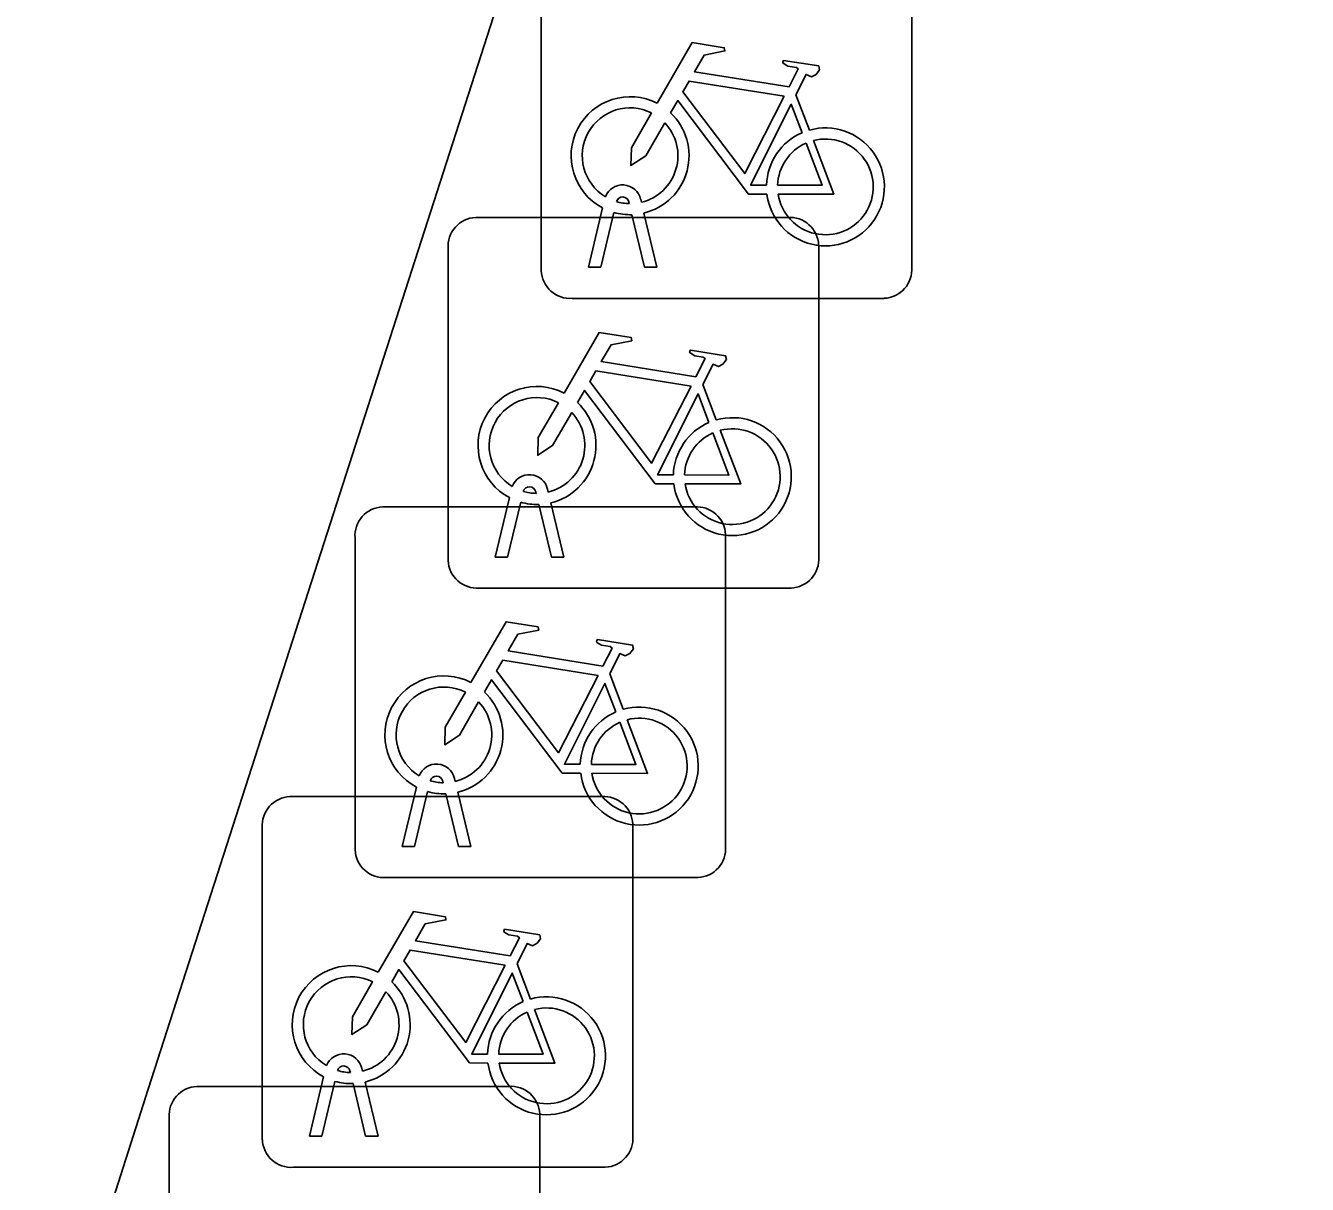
# Model space of a CAD drawing. Extents: x 161087 to 161922, y 382574 to 383873.
# Drawn here: x 161128.223 to 161131.679, y 383424.307 to 383427.43 of the extents above; entities that cross this region are included whole.
import ezdxf

# ---------------------------------------------------------------- set-up
doc = ezdxf.new("R2010")
doc.units = 0
doc.layers.add('IMGEO_Fietsenrek', color=7, linetype='Continuous')
doc.layers.add('IMGEO_Fietspad_gesloten', color=7, linetype='Continuous')

msp = doc.modelspace()

# ---------------------------------------------------------------- linework, layer by layer
at = {"layer": 'IMGEO_Fietsenrek'}
for p, q in [((161129.6135, 383426.7699), (161129.6135, 383427.6108)), ((161129.6135, 383427.6108), (161129.6135, 383426.7699)), ((161130.6125, 383427.6201), (161130.6125, 383426.7792)), ((161130.6125, 383426.7792), (161130.6125, 383427.6201)), ((161130.3002, 383427.2442), (161130.3365, 383427.149)), ((161129.8509, 383426.9509), (161129.8499, 383426.9552)), ((161129.8816, 383426.9624), (161129.8834, 383426.9545)), ((161129.4369, 383426.9135), (161130.2778, 383426.9135)), ((161130.2778, 383426.9135), (161129.4369, 383426.9135)), ((161129.7405, 383426.7793), (161129.7788, 383426.9393)), ((161129.8092, 383426.9271), (161129.7739, 383426.7793)), ((161129.892, 383426.7793), (161129.8581, 383426.921)), ((161129.8904, 383426.9253), (161129.9254, 383426.7793)), ((161129.3625, 383425.9889), (161129.3625, 383426.8298)), ((161129.3625, 383426.8298), (161129.3625, 383425.9889)), ((161130.3615, 383426.8391), (161130.3615, 383425.9982)), ((161130.3615, 383425.9982), (161130.3615, 383426.8391)), ((161129.7739, 383426.7793), (161129.7405, 383426.7793)), ((161129.9254, 383426.7793), (161129.892, 383426.7793)), ((161130.5381, 383426.6955), (161129.6972, 383426.6955)), ((161129.6972, 383426.6955), (161130.5381, 383426.6955)), ((161130.0492, 383426.4632), (161130.0855, 383426.368)), ((161129.4895, 383425.9983), (161129.5278, 383426.1583)), ((161129.5999, 383426.1699), (161129.5989, 383426.1742)), ((161129.6306, 383426.1814), (161129.6324, 383426.1735)), ((161129.1859, 383426.1335), (161130.0268, 383426.1335)), ((161130.0268, 383426.1335), (161129.1859, 383426.1335)), ((161129.5582, 383426.1461), (161129.5229, 383425.9983)), ((161129.641, 383425.9983), (161129.6071, 383426.14)), ((161129.6394, 383426.1443), (161129.6744, 383425.9983)), ((161129.1115, 383425.2089), (161129.1115, 383426.0498)), ((161129.1115, 383426.0498), (161129.1115, 383425.2089)), ((161130.1105, 383426.0591), (161130.1105, 383425.2182)), ((161130.1105, 383425.2182), (161130.1105, 383426.0591)), ((161129.5229, 383425.9983), (161129.4895, 383425.9983)), ((161129.6744, 383425.9983), (161129.641, 383425.9983)), ((161130.2871, 383425.9145), (161129.4462, 383425.9145)), ((161129.4462, 383425.9145), (161130.2871, 383425.9145)), ((161129.7982, 383425.6832), (161129.8345, 383425.588)), ((161129.3489, 383425.3899), (161129.3479, 383425.3942)), ((161129.3796, 383425.4014), (161129.3814, 383425.3935)), ((161129.2385, 383425.2183), (161129.2768, 383425.3783)), ((161129.3072, 383425.3661), (161129.2719, 383425.2183)), ((161129.39, 383425.2183), (161129.3561, 383425.36)), ((161129.3884, 383425.3643), (161129.4234, 383425.2183)), ((161128.9359, 383425.3525), (161129.7768, 383425.3525)), ((161129.7768, 383425.3525), (161128.9359, 383425.3525)), ((161128.8615, 383424.4279), (161128.8615, 383425.2688)), ((161128.8615, 383425.2688), (161128.8615, 383424.4279)), ((161129.8605, 383425.2781), (161129.8605, 383424.4372)), ((161129.8605, 383424.4372), (161129.8605, 383425.2781)), ((161129.2719, 383425.2183), (161129.2385, 383425.2183)), ((161129.4234, 383425.2183), (161129.39, 383425.2183)), ((161130.0361, 383425.1345), (161129.1952, 383425.1345)), ((161129.1952, 383425.1345), (161130.0361, 383425.1345)), ((161129.5482, 383424.9022), (161129.5845, 383424.807)), ((161128.9885, 383424.4373), (161129.0268, 383424.5973)), ((161129.0989, 383424.6089), (161129.0979, 383424.6132)), ((161129.1296, 383424.6204), (161129.1314, 383424.6125)), ((161128.6849, 383424.5715), (161129.5258, 383424.5715)), ((161129.5258, 383424.5715), (161128.6849, 383424.5715)), ((161129.0572, 383424.5851), (161129.0219, 383424.4373)), ((161129.14, 383424.4373), (161129.1061, 383424.579)), ((161129.1384, 383424.5833), (161129.1734, 383424.4373)), ((161129.6095, 383424.4971), (161129.6095, 383423.6562)), ((161129.6095, 383423.6562), (161129.6095, 383424.4971)), ((161128.6105, 383423.6469), (161128.6105, 383424.4878)), ((161128.6105, 383424.4878), (161128.6105, 383423.6469)), ((161129.0219, 383424.4373), (161128.9885, 383424.4373)), ((161129.1734, 383424.4373), (161129.14, 383424.4373)), ((161129.7861, 383424.3535), (161128.9452, 383424.3535)), ((161128.9452, 383424.3535), (161129.7861, 383424.3535))]:
    msp.add_line(p, q, dxfattribs=at)
for points in [[(161129.9261, 383427.2212), (161130.0208, 383427.3847), (161130.107, 383427.3709), (161130.1087, 383427.3622), (161130.0526, 383427.3513), (161130.0264, 383427.306), (161130.2816, 383427.2652)], [(161130.2816, 383427.2652), (161130.3066, 383427.314), (161130.3015, 383427.318), (161130.2783, 383427.3217), (161130.2656, 383427.3292), (161130.2646, 383427.3323), (161130.2668, 383427.3369), (161130.3616, 383427.3218), (161130.3639, 383427.3115), (161130.3545, 383427.2991), (161130.3421, 383427.2927), (161130.3276, 383427.2989), (161130.3002, 383427.2442)], [(161130.2687, 383427.24), (161130.0119, 383427.281), (161129.9952, 383427.2522), (161130.1622, 383427.0319), (161130.2687, 383427.24)], [(161130.2218, 383426.9765), (161130.1721, 383426.9766), (161129.9814, 383427.2283), (161129.9624, 383427.1955)], [(161129.9468, 383427.1687), (161129.8952, 383427.0795), (161129.8553, 383427.0535), (161129.8565, 383427.101), (161129.911, 383427.1952)], [(161130.3167, 383427.142), (161130.2874, 383427.2188), (161130.178, 383427.0007), (161130.2207, 383427.0006)], [(161130.3472, 383427.1208), (161130.4022, 383426.9762), (161130.2521, 383426.9765)], [(161130.2507, 383427.0005), (161130.3706, 383427.0003), (161130.3274, 383427.1139)], [(161129.6751, 383426.4402), (161129.7698, 383426.6037), (161129.856, 383426.5899), (161129.8577, 383426.5812), (161129.8016, 383426.5703), (161129.7754, 383426.525), (161130.0306, 383426.4842)], [(161130.0306, 383426.4842), (161130.0556, 383426.533), (161130.0505, 383426.537), (161130.0273, 383426.5407), (161130.0146, 383426.5482), (161130.0136, 383426.5513), (161130.0158, 383426.5559), (161130.1106, 383426.5408), (161130.1129, 383426.5305), (161130.1035, 383426.5181), (161130.0911, 383426.5117), (161130.0766, 383426.5179), (161130.0492, 383426.4632)], [(161130.0177, 383426.459), (161129.7609, 383426.5), (161129.7442, 383426.4712), (161129.9112, 383426.2509), (161130.0177, 383426.459)], [(161129.9708, 383426.1955), (161129.9211, 383426.1956), (161129.7304, 383426.4473), (161129.7114, 383426.4145)], [(161130.0657, 383426.361), (161130.0364, 383426.4378), (161129.927, 383426.2197), (161129.9697, 383426.2196)], [(161129.6958, 383426.3877), (161129.6442, 383426.2985), (161129.6043, 383426.2725), (161129.6055, 383426.32), (161129.66, 383426.4142)], [(161129.9997, 383426.2195), (161130.1196, 383426.2193), (161130.0764, 383426.3329)], [(161130.0962, 383426.3398), (161130.1512, 383426.1952), (161130.0011, 383426.1955)], [(161129.4241, 383425.6602), (161129.5188, 383425.8237), (161129.605, 383425.8099), (161129.6067, 383425.8012), (161129.5506, 383425.7903), (161129.5244, 383425.745), (161129.7796, 383425.7042)], [(161129.7796, 383425.7042), (161129.8046, 383425.753), (161129.7995, 383425.757), (161129.7763, 383425.7607), (161129.7636, 383425.7682), (161129.7626, 383425.7713), (161129.7648, 383425.7759), (161129.8596, 383425.7608), (161129.8619, 383425.7505), (161129.8525, 383425.7381), (161129.8401, 383425.7317), (161129.8256, 383425.7379), (161129.7982, 383425.6832)], [(161129.7667, 383425.679), (161129.5099, 383425.72), (161129.4932, 383425.6912), (161129.6602, 383425.4709), (161129.7667, 383425.679)], [(161129.7198, 383425.4155), (161129.6701, 383425.4156), (161129.4794, 383425.6673), (161129.4604, 383425.6345)], [(161129.4448, 383425.6077), (161129.3932, 383425.5185), (161129.3533, 383425.4925), (161129.3545, 383425.54), (161129.409, 383425.6342)], [(161129.8147, 383425.581), (161129.7854, 383425.6578), (161129.676, 383425.4397), (161129.7187, 383425.4396)], [(161129.7487, 383425.4395), (161129.8686, 383425.4393), (161129.8254, 383425.5529)], [(161129.8452, 383425.5598), (161129.9002, 383425.4152), (161129.7501, 383425.4155)], [(161129.1741, 383424.8792), (161129.2688, 383425.0427), (161129.355, 383425.0289), (161129.3567, 383425.0202), (161129.3006, 383425.0093), (161129.2744, 383424.964), (161129.5296, 383424.9232)], [(161129.5296, 383424.9232), (161129.5546, 383424.972), (161129.5495, 383424.976), (161129.5263, 383424.9797), (161129.5136, 383424.9872), (161129.5126, 383424.9903), (161129.5148, 383424.9949), (161129.6096, 383424.9798), (161129.6119, 383424.9695), (161129.6025, 383424.9571), (161129.5901, 383424.9507), (161129.5756, 383424.9569), (161129.5482, 383424.9022)], [(161129.5167, 383424.898), (161129.2599, 383424.939), (161129.2432, 383424.9102), (161129.4102, 383424.6899), (161129.5167, 383424.898)], [(161129.4698, 383424.6345), (161129.4201, 383424.6346), (161129.2294, 383424.8863), (161129.2104, 383424.8535)], [(161129.5647, 383424.8), (161129.5354, 383424.8768), (161129.426, 383424.6587), (161129.4687, 383424.6586)], [(161129.1948, 383424.8267), (161129.1432, 383424.7375), (161129.1033, 383424.7115), (161129.1045, 383424.759), (161129.159, 383424.8532)], [(161129.4987, 383424.6585), (161129.6186, 383424.6583), (161129.5754, 383424.7719)], [(161129.5952, 383424.7788), (161129.6502, 383424.6342), (161129.5001, 383424.6345)]]:
    msp.add_lwpolyline(points, dxfattribs=at)
for centre, radius, start, end in [((161129.8531, 383427.0799), 0.159, 62.6766, 242.1369), ((161129.8531, 383427.0799), 0.129, 63.3192, 238.903), ((161129.8531, 383427.0799), 0.159, 283.5766, 46.6042), ((161129.8531, 383427.0799), 0.129, 283.6043, 43.4302), ((161130.3797, 383426.9959), 0.159, 187.0065, 105.7708), ((161130.3797, 383426.9959), 0.159, 113.3408, 178.3217), ((161130.3797, 383426.9959), 0.129, 188.6715, 104.5883), ((161130.3797, 383426.9959), 0.129, 113.923, 177.9556), ((161129.8329, 383426.9513), 0.0499, 12.8025, 158.6934), ((161129.8329, 383426.9513), 0.0174, 12.8025, 163.4502), ((161129.8531, 383427.0799), 0.129, 253.415, 269.0204), ((161129.4402, 383426.8356), 0.0779, 92.4484, 184.2845), ((161129.4402, 383426.8356), 0.0779, 92.4484, 184.2845), ((161129.8531, 383427.0799), 0.159, 253.9967, 271.7867), ((161130.2836, 383426.8358), 0.0779, 2.4484, 94.2845), ((161130.2836, 383426.8358), 0.0779, 2.4484, 94.2845), ((161130.5348, 383426.7734), 0.0779, 272.4484, 4.2845), ((161130.5348, 383426.7734), 0.0779, 272.4484, 4.2845), ((161129.6914, 383426.7732), 0.0779, 182.4484, 274.2845), ((161129.6914, 383426.7732), 0.0779, 182.4484, 274.2845), ((161129.6021, 383426.2989), 0.159, 62.6766, 242.1369), ((161129.6021, 383426.2989), 0.129, 63.3192, 238.903), ((161129.6021, 383426.2989), 0.159, 283.5766, 46.6042), ((161129.6021, 383426.2989), 0.129, 283.6043, 43.4302), ((161130.1287, 383426.2149), 0.159, 113.3408, 178.3217), ((161130.1287, 383426.2149), 0.159, 187.0065, 105.7708), ((161130.1287, 383426.2149), 0.129, 113.923, 177.9556), ((161130.1287, 383426.2149), 0.129, 188.6715, 104.5883), ((161129.5819, 383426.1703), 0.0499, 12.8025, 158.6934), ((161129.5819, 383426.1703), 0.0174, 12.8025, 163.4502), ((161129.6021, 383426.2989), 0.129, 253.415, 269.0204), ((161129.1892, 383426.0556), 0.0779, 92.4484, 184.2845), ((161129.1892, 383426.0556), 0.0779, 92.4484, 184.2845), ((161129.6021, 383426.2989), 0.159, 253.9967, 271.7867), ((161130.0326, 383426.0558), 0.0779, 2.4484, 94.2845), ((161130.0326, 383426.0558), 0.0779, 2.4484, 94.2845), ((161129.4404, 383425.9922), 0.0779, 182.4484, 274.2845), ((161129.4404, 383425.9922), 0.0779, 182.4484, 274.2845), ((161130.2838, 383425.9924), 0.0779, 272.4484, 4.2845), ((161130.2838, 383425.9924), 0.0779, 272.4484, 4.2845), ((161129.3511, 383425.5189), 0.159, 62.6766, 242.1369), ((161129.3511, 383425.5189), 0.129, 63.3192, 238.903), ((161129.3511, 383425.5189), 0.159, 283.5766, 46.6042), ((161129.3511, 383425.5189), 0.129, 283.6043, 43.4302), ((161129.8777, 383425.4349), 0.159, 113.3408, 178.3217), ((161129.8777, 383425.4349), 0.159, 187.0065, 105.7708), ((161129.8777, 383425.4349), 0.129, 188.6715, 104.5883), ((161129.8777, 383425.4349), 0.129, 113.923, 177.9556), ((161129.3309, 383425.3903), 0.0499, 12.8025, 158.6934), ((161129.3309, 383425.3903), 0.0174, 12.8025, 163.4502), ((161129.3511, 383425.5189), 0.129, 253.415, 269.0204), ((161129.3511, 383425.5189), 0.159, 253.9967, 271.7867), ((161128.9392, 383425.2746), 0.0779, 92.4484, 184.2845), ((161128.9392, 383425.2746), 0.0779, 92.4484, 184.2845), ((161129.7826, 383425.2748), 0.0779, 2.4484, 94.2845), ((161129.7826, 383425.2748), 0.0779, 2.4484, 94.2845), ((161130.0328, 383425.2124), 0.0779, 272.4484, 4.2845), ((161130.0328, 383425.2124), 0.0779, 272.4484, 4.2845), ((161129.1894, 383425.2122), 0.0779, 182.4484, 274.2845), ((161129.1894, 383425.2122), 0.0779, 182.4484, 274.2845), ((161129.1011, 383424.7379), 0.159, 62.6766, 242.1369), ((161129.1011, 383424.7379), 0.129, 63.3192, 238.903), ((161129.1011, 383424.7379), 0.159, 283.5766, 46.6042), ((161129.1011, 383424.7379), 0.129, 283.6043, 43.4302), ((161129.6277, 383424.6539), 0.159, 187.0065, 105.7708), ((161129.6277, 383424.6539), 0.159, 113.3408, 178.3217), ((161129.6277, 383424.6539), 0.129, 113.923, 177.9556), ((161129.6277, 383424.6539), 0.129, 188.6715, 104.5883), ((161129.0809, 383424.6093), 0.0499, 12.8025, 158.6934), ((161129.0809, 383424.6093), 0.0174, 12.8025, 163.4502), ((161129.1011, 383424.7379), 0.129, 253.415, 269.0204), ((161128.6882, 383424.4936), 0.0779, 92.4484, 184.2845), ((161128.6882, 383424.4936), 0.0779, 92.4484, 184.2845), ((161129.1011, 383424.7379), 0.159, 253.9967, 271.7867), ((161129.5316, 383424.4938), 0.0779, 2.4484, 94.2845), ((161129.5316, 383424.4938), 0.0779, 2.4484, 94.2845), ((161128.9394, 383424.4312), 0.0779, 182.4484, 274.2845), ((161128.9394, 383424.4312), 0.0779, 182.4484, 274.2845), ((161129.7828, 383424.4314), 0.0779, 272.4484, 4.2845), ((161129.7828, 383424.4314), 0.0779, 272.4484, 4.2845)]:
    msp.add_arc(centre, radius, start, end, dxfattribs=at)
at = {"layer": 'IMGEO_Fietspad_gesloten'}
msp.add_lwpolyline([(161105.564, 383352.758), (161112.902, 383375.733), (161128.554, 383424.564), (161148.54, 383486.658)], dxfattribs=at)

doc.saveas('drawing.dxf')
